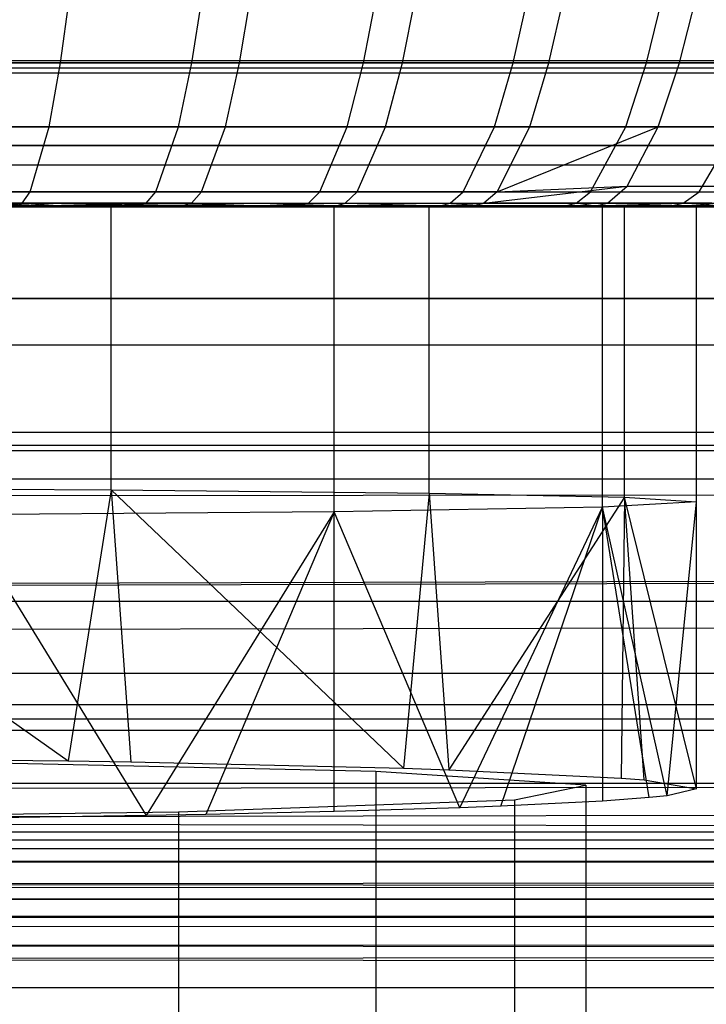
# Model space of a CAD drawing. Extents: x 0.1 to 26.5, y -19.1 to 0.
# Tile 259 of 304: x 13.486 to 13.666, y -4.819 to -4.561. Entities that reach past the tile are written whole.
import ezdxf

# ---------------------------------------------------------------- set-up
doc = ezdxf.new("R2010")
doc.units = 0
doc.header["$LTSCALE"] = 2.54
doc.layers.get('0').update_dxf_attribs({"linetype": 'CONTINUOUS'})

# ---------------------------------------------------------------- blocks, each defined once
blk = doc.blocks.new('7777_STL')
at = {"color": 0}
for p, q in [((13.49668, -4.57253, 17.35356), (13.49963, -4.55042, 17.35977)), ((13.49668, -4.57253, 17.35356), (13.49963, -4.55042, 17.35977)), ((13.53103, -4.57253, 16.60135), (13.53455, -4.55042, 16.59544)), ((13.53103, -4.57253, 16.60135), (13.53455, -4.55042, 16.59544)), ((13.54351, -4.57253, 17.32769), (13.54723, -4.55042, 17.33348)), ((13.54351, -4.57253, 17.32769), (13.54723, -4.55042, 17.33348)), ((13.57594, -4.57253, 16.6318), (13.58018, -4.55042, 16.62637)), ((13.57594, -4.57253, 16.6318), (13.58018, -4.55042, 16.62637)), ((13.58613, -4.57253, 17.29674), (13.59053, -4.55042, 17.30203)), ((13.58613, -4.57253, 17.29674), (13.59053, -4.55042, 17.30203)), ((13.61515, -4.57253, 16.66632), (13.62001, -4.55042, 16.66146)), ((13.61515, -4.57253, 16.66632), (13.62001, -4.55042, 16.66146)), ((13.62447, -4.57253, 17.26073), (13.62949, -4.55042, 17.26544)), ((13.62447, -4.57253, 17.26073), (13.62949, -4.55042, 17.26544)), ((13.65002, -4.57253, 16.70597), (13.65544, -4.55042, 16.70174)), ((13.65002, -4.57253, 16.70597), (13.65544, -4.55042, 16.70174)), ((13.65868, -4.57253, 17.2191), (13.66425, -4.55042, 17.22314)), ((13.65868, -4.57253, 17.2191), (13.66425, -4.55042, 17.22314)), ((13.49668, -4.57253, 17.35356), (13.4464, -4.57253, 17.37373)), ((13.49668, -4.57253, 17.35356), (13.4464, -4.57253, 17.37373)), ((13.48258, -4.57253, 16.57673), (13.53103, -4.57253, 16.60135)), ((13.48258, -4.57253, 16.57673), (13.53103, -4.57253, 16.60135)), ((13.49371, -4.58933, 17.34735), (13.49668, -4.57253, 17.35356)), ((13.49371, -4.58933, 17.34735), (13.49668, -4.57253, 17.35356)), ((13.54351, -4.57253, 17.32769), (13.49668, -4.57253, 17.35356)), ((13.54351, -4.57253, 17.32769), (13.49668, -4.57253, 17.35356)), ((13.52752, -4.58933, 16.60728), (13.53103, -4.57253, 16.60135)), ((13.52752, -4.58933, 16.60728), (13.53103, -4.57253, 16.60135)), ((13.53103, -4.57253, 16.60135), (13.57594, -4.57253, 16.6318)), ((13.53103, -4.57253, 16.60135), (13.57594, -4.57253, 16.6318)), ((13.5398, -4.58933, 17.32189), (13.54351, -4.57253, 17.32769)), ((13.5398, -4.58933, 17.32189), (13.54351, -4.57253, 17.32769)), ((13.58613, -4.57253, 17.29674), (13.54351, -4.57253, 17.32769)), ((13.58613, -4.57253, 17.29674), (13.54351, -4.57253, 17.32769)), ((13.5717, -4.58933, 16.63723), (13.57594, -4.57253, 16.6318)), ((13.5717, -4.58933, 16.63723), (13.57594, -4.57253, 16.6318)), ((13.57594, -4.57253, 16.6318), (13.61515, -4.57253, 16.66632)), ((13.57594, -4.57253, 16.6318), (13.61515, -4.57253, 16.66632)), ((13.58172, -4.58933, 17.29144), (13.58613, -4.57253, 17.29674)), ((13.58172, -4.58933, 17.29144), (13.58613, -4.57253, 17.29674)), ((13.62447, -4.57253, 17.26073), (13.58613, -4.57253, 17.29674)), ((13.62447, -4.57253, 17.26073), (13.58613, -4.57253, 17.29674)), ((13.61027, -4.58933, 16.6712), (13.61515, -4.57253, 16.66632)), ((13.61027, -4.58933, 16.6712), (13.61515, -4.57253, 16.66632)), ((13.61515, -4.57253, 16.66632), (13.65002, -4.57253, 16.70597)), ((13.61515, -4.57253, 16.66632), (13.65002, -4.57253, 16.70597)), ((13.61944, -4.58933, 17.25601), (13.62447, -4.57253, 17.26073)), ((13.61944, -4.58933, 17.25601), (13.62447, -4.57253, 17.26073)), ((13.65868, -4.57253, 17.2191), (13.62447, -4.57253, 17.26073)), ((13.65868, -4.57253, 17.2191), (13.62447, -4.57253, 17.26073)), ((13.64458, -4.58933, 16.7102), (13.65002, -4.57253, 16.70597)), ((13.64458, -4.58933, 16.7102), (13.65002, -4.57253, 16.70597)), ((13.65002, -4.57253, 16.70597), (13.67966, -4.57253, 16.74966)), ((13.65002, -4.57253, 16.70597), (13.67966, -4.57253, 16.74966)), ((13.65311, -4.58933, 17.21505), (13.65868, -4.57253, 17.2191)), ((13.65311, -4.58933, 17.21505), (13.65868, -4.57253, 17.2191)), ((13.68757, -4.57253, 17.17307), (13.65868, -4.57253, 17.2191)), ((13.68757, -4.57253, 17.17307), (13.65868, -4.57253, 17.2191)), ((0.51313, -4.57515, 24.82353), (26.11313, -4.57515, 24.82353)), ((0.51313, -4.57515, 24.82353), (26.11313, -4.57515, 24.82353)), ((0.51313, -4.57515, 24.54303), (26.11313, -4.57515, 24.54303)), ((0.51313, -4.57515, 24.54303), (26.11313, -4.57515, 24.54303)), ((0.51313, -4.57515, 42.52353), (26.11313, -4.57515, 42.52353)), ((0.51313, -4.57515, 42.52353), (26.11313, -4.57515, 42.52353)), ((0.51313, -4.57515, 42.24303), (26.11313, -4.57515, 42.24303)), ((0.51313, -4.57515, 42.24303), (26.11313, -4.57515, 42.24303)), ((13.44425, -4.58933, 17.36719), (13.49371, -4.58933, 17.34735)), ((13.44425, -4.58933, 17.36719), (13.49371, -4.58933, 17.34735)), ((13.52752, -4.58933, 16.60728), (13.47985, -4.58933, 16.58305)), ((13.52752, -4.58933, 16.60728), (13.47985, -4.58933, 16.58305)), ((13.48871, -4.60631, 17.33685), (13.49371, -4.58933, 17.34735)), ((13.48871, -4.60631, 17.33685), (13.49371, -4.58933, 17.34735)), ((13.49371, -4.58933, 17.34735), (13.5398, -4.58933, 17.32189)), ((13.49371, -4.58933, 17.34735), (13.5398, -4.58933, 17.32189)), ((13.52158, -4.60631, 16.61728), (13.52752, -4.58933, 16.60728)), ((13.52158, -4.60631, 16.61728), (13.52752, -4.58933, 16.60728)), ((13.5717, -4.58933, 16.63723), (13.52752, -4.58933, 16.60728)), ((13.5717, -4.58933, 16.63723), (13.52752, -4.58933, 16.60728)), ((13.53352, -4.60631, 17.3121), (13.5398, -4.58933, 17.32189)), ((13.53352, -4.60631, 17.3121), (13.5398, -4.58933, 17.32189)), ((13.5398, -4.58933, 17.32189), (13.58172, -4.58933, 17.29144)), ((13.5398, -4.58933, 17.32189), (13.58172, -4.58933, 17.29144)), ((13.56454, -4.60631, 16.6464), (13.5717, -4.58933, 16.63723)), ((13.56454, -4.60631, 16.6464), (13.5717, -4.58933, 16.63723)), ((13.61027, -4.58933, 16.6712), (13.5717, -4.58933, 16.63723)), ((13.61027, -4.58933, 16.6712), (13.5717, -4.58933, 16.63723)), ((13.57428, -4.60631, 17.28249), (13.58172, -4.58933, 17.29144)), ((13.57428, -4.60631, 17.28249), (13.58172, -4.58933, 17.29144)), ((13.58172, -4.58933, 17.29144), (13.61944, -4.58933, 17.25601)), ((13.58172, -4.58933, 17.29144), (13.61944, -4.58933, 17.25601)), ((13.60204, -4.60631, 16.67943), (13.61027, -4.58933, 16.6712)), ((13.60204, -4.60631, 16.67943), (13.61027, -4.58933, 16.6712)), ((13.64458, -4.58933, 16.7102), (13.61027, -4.58933, 16.6712)), ((13.64458, -4.58933, 16.7102), (13.61027, -4.58933, 16.6712)), ((13.61096, -4.60631, 17.24804), (13.61944, -4.58933, 17.25601)), ((13.61096, -4.60631, 17.24804), (13.61944, -4.58933, 17.25601)), ((13.61096, -4.60631, 17.24804), (13.65311, -4.58933, 17.21505)), ((13.61096, -4.60631, 17.24804), (13.65311, -4.58933, 17.21505)), ((13.61944, -4.58933, 17.25601), (13.65311, -4.58933, 17.21505)), ((13.61944, -4.58933, 17.25601), (13.65311, -4.58933, 17.21505)), ((13.6354, -4.60631, 16.71735), (13.64458, -4.58933, 16.7102)), ((13.6354, -4.60631, 16.71735), (13.64458, -4.58933, 16.7102)), ((13.67374, -4.58933, 16.75319), (13.64458, -4.58933, 16.7102)), ((13.67374, -4.58933, 16.75319), (13.64458, -4.58933, 16.7102)), ((13.64498, -4.6048, 17.20915), (13.65311, -4.58933, 17.21505)), ((13.64498, -4.6048, 17.20915), (13.65311, -4.58933, 17.21505)), ((13.65311, -4.58933, 17.21505), (13.68153, -4.58933, 17.16977)), ((13.65311, -4.58933, 17.21505), (13.68153, -4.58933, 17.16977)), ((13.66376, -4.60631, 16.75915), (13.67374, -4.58933, 16.75319)), ((13.66376, -4.60631, 16.75915), (13.67374, -4.58933, 16.75319)), ((13.60743, -4.6093, 17.24472), (13.64498, -4.6048, 17.20915)), ((13.60743, -4.6093, 17.24472), (13.64498, -4.6048, 17.20915)), ((13.61096, -4.60631, 17.24804), (13.64498, -4.6048, 17.20915)), ((13.61096, -4.60631, 17.24804), (13.64498, -4.6048, 17.20915)), ((13.63977, -4.6093, 17.20537), (13.64498, -4.6048, 17.20915)), ((13.63977, -4.6093, 17.20537), (13.64498, -4.6048, 17.20915)), ((13.64498, -4.6048, 17.20915), (13.67272, -4.6048, 17.16496)), ((13.64498, -4.6048, 17.20915), (13.67272, -4.6048, 17.16496)), ((13.48871, -4.60631, 17.33685), (13.44062, -4.60631, 17.35614)), ((13.48871, -4.60631, 17.33685), (13.44062, -4.60631, 17.35614)), ((13.47523, -4.60631, 16.59372), (13.52158, -4.60631, 16.61728)), ((13.47523, -4.60631, 16.59372), (13.52158, -4.60631, 16.61728)), ((13.48663, -4.6093, 17.33248), (13.48871, -4.60631, 17.33685)), ((13.48663, -4.6093, 17.33248), (13.48871, -4.60631, 17.33685)), ((13.53352, -4.60631, 17.3121), (13.48871, -4.60631, 17.33685)), ((13.53352, -4.60631, 17.3121), (13.48871, -4.60631, 17.33685)), ((13.51911, -4.6093, 16.62144), (13.52158, -4.60631, 16.61728)), ((13.51911, -4.6093, 16.62144), (13.52158, -4.60631, 16.61728)), ((13.52158, -4.60631, 16.61728), (13.56454, -4.60631, 16.6464)), ((13.52158, -4.60631, 16.61728), (13.56454, -4.60631, 16.6464)), ((13.5309, -4.6093, 17.30802), (13.53352, -4.60631, 17.3121)), ((13.5309, -4.6093, 17.30802), (13.53352, -4.60631, 17.3121)), ((13.57428, -4.60631, 17.28249), (13.53352, -4.60631, 17.3121)), ((13.57428, -4.60631, 17.28249), (13.53352, -4.60631, 17.3121)), ((13.56156, -4.6093, 16.65022), (13.56454, -4.60631, 16.6464)), ((13.56156, -4.6093, 16.65022), (13.56454, -4.60631, 16.6464)), ((13.56454, -4.60631, 16.6464), (13.60204, -4.60631, 16.67943)), ((13.56454, -4.60631, 16.6464), (13.60204, -4.60631, 16.67943)), ((13.57118, -4.6093, 17.27876), (13.57428, -4.60631, 17.28249)), ((13.57118, -4.6093, 17.27876), (13.57428, -4.60631, 17.28249)), ((13.61096, -4.60631, 17.24804), (13.57428, -4.60631, 17.28249)), ((13.61096, -4.60631, 17.24804), (13.57428, -4.60631, 17.28249)), ((13.59861, -4.6093, 16.68286), (13.60204, -4.60631, 16.67943)), ((13.59861, -4.6093, 16.68286), (13.60204, -4.60631, 16.67943)), ((13.60204, -4.60631, 16.67943), (13.6354, -4.60631, 16.71735)), ((13.60204, -4.60631, 16.67943), (13.6354, -4.60631, 16.71735)), ((13.61096, -4.60631, 17.24804), (13.60743, -4.6093, 17.24472)), ((13.61096, -4.60631, 17.24804), (13.60743, -4.6093, 17.24472)), ((13.63157, -4.6093, 16.72033), (13.6354, -4.60631, 16.71735)), ((13.63157, -4.6093, 16.72033), (13.6354, -4.60631, 16.71735)), ((13.6354, -4.60631, 16.71735), (13.66376, -4.60631, 16.75915)), ((13.6354, -4.60631, 16.71735), (13.66376, -4.60631, 16.75915)), ((13.65959, -4.6093, 16.76163), (13.66376, -4.60631, 16.75915)), ((13.65959, -4.6093, 16.76163), (13.66376, -4.60631, 16.75915)), ((13.66376, -4.60631, 16.75915), (13.68716, -4.60631, 16.80489)), ((13.66376, -4.60631, 16.75915), (13.68716, -4.60631, 16.80489)), ((0.51313, -4.61026, 24.83219), (26.11313, -4.61026, 24.83219)), ((0.51313, -4.61026, 24.83219), (26.11313, -4.61026, 24.83219)), ((0.51313, -4.61026, 24.53437), (26.11313, -4.61026, 24.53437)), ((0.51313, -4.61026, 24.53437), (26.11313, -4.61026, 24.53437)), ((0.51313, -4.61026, 42.53219), (26.11313, -4.61026, 42.53219)), ((0.51313, -4.61026, 42.53219), (26.11313, -4.61026, 42.53219)), ((0.51313, -4.61026, 42.23438), (26.11313, -4.61026, 42.23438)), ((0.51313, -4.61026, 42.23438), (26.11313, -4.61026, 42.23438)), ((13.50995, -4.61, 16.67893), (13.39744, -4.61, 16.62865)), ((13.50995, -4.61, 16.67893), (13.39744, -4.61, 16.62865)), ((13.43745, -4.61, 17.34815), (13.48663, -4.6093, 17.33248)), ((13.43745, -4.61, 17.34815), (13.48663, -4.6093, 17.33248)), ((13.48663, -4.6093, 17.33248), (13.43911, -4.6093, 17.35154)), ((13.48663, -4.6093, 17.33248), (13.43911, -4.6093, 17.35154)), ((13.47077, -4.61, 17.28083), (13.56823, -4.61, 17.20797)), ((13.47077, -4.61, 17.28083), (13.56823, -4.61, 17.20797)), ((13.47182, -4.61, 16.6016), (13.49378, -4.61, 16.61187)), ((13.49378, -4.61, 16.61187), (13.47331, -4.6093, 16.59817)), ((13.47331, -4.6093, 16.59817), (13.51911, -4.6093, 16.62144)), ((13.47331, -4.6093, 16.59817), (13.51911, -4.6093, 16.62144)), ((13.48502, -4.61, 17.3291), (13.48663, -4.6093, 17.33248)), ((13.49583, -4.61, 17.32377), (13.48502, -4.61, 17.3291)), ((13.49583, -4.61, 17.32377), (13.48663, -4.6093, 17.33248)), ((13.5309, -4.6093, 17.30802), (13.48663, -4.6093, 17.33248)), ((13.5309, -4.6093, 17.30802), (13.48663, -4.6093, 17.33248)), ((13.51911, -4.6093, 16.62144), (13.49378, -4.61, 16.61187)), ((13.49378, -4.61, 16.61187), (13.5172, -4.61, 16.62466)), ((13.49583, -4.61, 17.32377), (13.5309, -4.6093, 17.30802)), ((13.49583, -4.61, 17.32377), (13.5309, -4.6093, 17.30802)), ((13.52889, -4.61, 17.30487), (13.49583, -4.61, 17.32377)), ((13.52889, -4.61, 17.30487), (13.49583, -4.61, 17.32377)), ((13.59313, -4.61, 16.75834), (13.50995, -4.61, 16.67893)), ((13.50995, -4.68438, 16.67852), (13.50995, -4.61, 16.67893)), ((13.59313, -4.61, 16.75834), (13.50995, -4.61, 16.67893)), ((13.50995, -4.68438, 16.67852), (13.50995, -4.61, 16.67893)), ((13.5172, -4.61, 16.62466), (13.51911, -4.6093, 16.62144)), ((13.5172, -4.61, 16.62466), (13.5483, -4.61, 16.64497)), ((13.5172, -4.61, 16.62466), (13.5483, -4.61, 16.64497)), ((13.5483, -4.61, 16.64497), (13.51911, -4.6093, 16.62144)), ((13.51911, -4.6093, 16.62144), (13.56156, -4.6093, 16.65022)), ((13.5483, -4.61, 16.64497), (13.51911, -4.6093, 16.62144)), ((13.51911, -4.6093, 16.62144), (13.56156, -4.6093, 16.65022)), ((13.5309, -4.6093, 17.30802), (13.52889, -4.61, 17.30487)), ((13.54874, -4.61, 17.29139), (13.52889, -4.61, 17.30487)), ((13.5309, -4.6093, 17.30802), (13.57118, -4.6093, 17.27876)), ((13.5309, -4.6093, 17.30802), (13.57118, -4.6093, 17.27876)), ((13.5309, -4.6093, 17.30802), (13.54874, -4.61, 17.29139)), ((13.5483, -4.61, 16.64497), (13.56156, -4.6093, 16.65022)), ((13.5483, -4.61, 16.64497), (13.55925, -4.61, 16.65316)), ((13.57118, -4.6093, 17.27876), (13.54874, -4.61, 17.29139)), ((13.56879, -4.61, 17.27589), (13.54874, -4.61, 17.29139)), ((13.55925, -4.61, 16.65316), (13.56156, -4.6093, 16.65022)), ((13.55925, -4.61, 16.65316), (13.59597, -4.61, 16.6855)), ((13.55925, -4.61, 16.65316), (13.59597, -4.61, 16.6855)), ((13.56156, -4.6093, 16.65022), (13.59861, -4.6093, 16.68286)), ((13.56156, -4.6093, 16.65022), (13.59861, -4.6093, 16.68286)), ((13.56823, -4.61, 17.20797), (13.63848, -4.61, 17.09736)), ((13.56823, -4.69012, 17.20754), (13.56823, -4.61, 17.20797)), ((13.56823, -4.61, 17.20797), (13.63848, -4.61, 17.09736)), ((13.56823, -4.69012, 17.20754), (13.56823, -4.61, 17.20797)), ((13.56879, -4.61, 17.27589), (13.57118, -4.6093, 17.27876)), ((13.59597, -4.61, 17.25119), (13.56879, -4.61, 17.27589)), ((13.59597, -4.61, 17.25119), (13.56879, -4.61, 17.27589)), ((13.57118, -4.6093, 17.27876), (13.60743, -4.6093, 17.24472)), ((13.57118, -4.6093, 17.27876), (13.60743, -4.6093, 17.24472)), ((13.57118, -4.6093, 17.27876), (13.59597, -4.61, 17.25119)), ((13.57118, -4.6093, 17.27876), (13.59597, -4.61, 17.25119)), ((13.64423, -4.61, 16.85489), (13.59313, -4.61, 16.75834)), ((13.59313, -4.68524, 16.75793), (13.59313, -4.61, 16.75834)), ((13.64423, -4.61, 16.85489), (13.59313, -4.61, 16.75834)), ((13.59313, -4.68524, 16.75793), (13.59313, -4.61, 16.75834)), ((13.59597, -4.61, 16.6855), (13.59861, -4.6093, 16.68286)), ((13.59597, -4.61, 16.6855), (13.59861, -4.6093, 16.68286)), ((13.59597, -4.61, 17.25119), (13.60743, -4.6093, 17.24472)), ((13.59597, -4.61, 16.6855), (13.62863, -4.61, 16.72263)), ((13.6047, -4.61, 17.24216), (13.59597, -4.61, 17.25119)), ((13.59597, -4.61, 16.6855), (13.62863, -4.61, 16.72263)), ((13.59861, -4.6093, 16.68286), (13.63157, -4.6093, 16.72033)), ((13.59861, -4.6093, 16.68286), (13.63157, -4.6093, 16.72033)), ((13.6047, -4.61, 17.24216), (13.60743, -4.6093, 17.24472)), ((13.63663, -4.61, 17.20334), (13.6047, -4.61, 17.24216)), ((13.63663, -4.61, 17.20334), (13.6047, -4.61, 17.24216)), ((13.63977, -4.6093, 17.20537), (13.60743, -4.6093, 17.24472)), ((13.63977, -4.6093, 17.20537), (13.60743, -4.6093, 17.24472)), ((13.62863, -4.61, 16.72263), (13.63157, -4.6093, 16.72033)), ((13.62863, -4.61, 16.72263), (13.63618, -4.61, 16.73273)), ((13.63618, -4.61, 16.73273), (13.63157, -4.6093, 16.72033)), ((13.63157, -4.6093, 16.72033), (13.65959, -4.6093, 16.76163)), ((13.63157, -4.6093, 16.72033), (13.65959, -4.6093, 16.76163)), ((13.63618, -4.61, 16.73273), (13.65959, -4.6093, 16.76163)), ((13.63618, -4.61, 16.73273), (13.65959, -4.6093, 16.76163)), ((13.63618, -4.61, 16.73273), (13.65639, -4.61, 16.76355)), ((13.63618, -4.61, 16.73273), (13.65639, -4.61, 16.76355)), ((13.63663, -4.61, 17.20334), (13.63977, -4.6093, 17.20537)), ((13.63663, -4.61, 17.20334), (13.63977, -4.6093, 17.20537)), ((13.6638, -4.61, 17.16008), (13.63663, -4.61, 17.20334)), ((13.6638, -4.61, 17.16008), (13.63663, -4.61, 17.20334)), ((13.63848, -4.61, 17.09736), (13.66313, -4.61, 16.96834)), ((13.63848, -4.61, 17.09736), (13.66313, -4.61, 16.96834)), ((13.63848, -4.68892, 17.09693), (13.63848, -4.61, 17.09736)), ((13.63848, -4.68892, 17.09693), (13.63848, -4.61, 17.09736)), ((13.66708, -4.6093, 17.16187), (13.63977, -4.6093, 17.20537)), ((13.66708, -4.6093, 17.16187), (13.63977, -4.6093, 17.20537)), ((13.66313, -4.61, 16.96834), (13.64423, -4.61, 16.85489)), ((13.64423, -4.68629, 16.85448), (13.64423, -4.61, 16.85489)), ((13.66313, -4.61, 16.96834), (13.64423, -4.61, 16.85489)), ((13.64423, -4.68629, 16.85448), (13.64423, -4.61, 16.85489)), ((13.65639, -4.61, 16.76355), (13.65959, -4.6093, 16.76163)), ((13.65639, -4.61, 16.76355), (13.66856, -4.61, 16.78563)), ((13.66856, -4.61, 16.78563), (13.65959, -4.6093, 16.76163)), ((13.65959, -4.6093, 16.76163), (13.68272, -4.6093, 16.80683)), ((13.65959, -4.6093, 16.76163), (13.68272, -4.6093, 16.80683)), ((13.66313, -4.68752, 16.96792), (13.66313, -4.61, 16.96834)), ((13.66313, -4.68752, 16.96792), (13.66313, -4.61, 16.96834)), ((13.6638, -4.61, 17.16008), (13.66708, -4.6093, 17.16187)), ((13.6697, -4.61, 17.1488), (13.6638, -4.61, 17.16008)), ((0.51313, -4.64642, 24.83219), (26.11313, -4.64642, 24.83219)), ((0.51313, -4.64642, 24.83219), (26.11313, -4.64642, 24.83219)), ((0.51313, -4.64642, 24.53437), (26.11313, -4.64642, 24.53437)), ((0.51313, -4.64642, 24.53437), (26.11313, -4.64642, 24.53437)), ((0.51313, -4.64642, 42.53219), (26.11313, -4.64642, 42.53219)), ((0.51313, -4.64642, 42.53219), (26.11313, -4.64642, 42.53219)), ((0.51313, -4.64642, 42.23438), (26.11313, -4.64642, 42.23438)), ((0.51313, -4.64642, 42.23438), (26.11313, -4.64642, 42.23438)), ((0.51313, -4.68153, 24.82353), (26.11313, -4.68153, 24.82353)), ((0.51313, -4.68153, 24.82353), (26.11313, -4.68153, 24.82353)), ((0.51313, -4.68153, 24.54303), (26.11313, -4.68153, 24.54303)), ((0.51313, -4.68153, 24.54303), (26.11313, -4.68153, 24.54303)), ((0.51313, -4.68153, 42.52353), (26.11313, -4.68153, 42.52353)), ((0.51313, -4.68153, 42.52353), (26.11313, -4.68153, 42.52353)), ((0.51313, -4.68153, 42.24303), (26.11313, -4.68153, 42.24303)), ((0.51313, -4.68153, 42.24303), (26.11313, -4.68153, 42.24303)), ((13.39744, -4.68384, 16.62825), (13.49865, -4.75538, 16.67002)), ((13.39744, -4.68384, 16.62825), (13.49865, -4.75538, 16.67002)), ((13.39744, -4.68384, 16.62825), (13.50995, -4.68438, 16.67852)), ((13.39744, -4.68384, 16.62825), (13.50995, -4.68438, 16.67852)), ((13.50995, -4.68438, 16.67852), (13.49865, -4.75538, 16.67002)), ((13.50995, -4.68438, 16.67852), (13.49865, -4.75538, 16.67002)), ((13.50995, -4.68438, 16.67852), (13.51506, -4.75565, 16.68093)), ((13.50995, -4.68438, 16.67852), (13.51506, -4.75565, 16.68093)), ((13.50995, -4.68438, 16.67852), (13.58643, -4.75731, 16.74814)), ((13.50995, -4.68438, 16.67852), (13.58643, -4.75731, 16.74814)), ((13.50995, -4.68438, 16.67852), (13.59313, -4.68524, 16.75793)), ((13.50995, -4.68438, 16.67852), (13.59313, -4.68524, 16.75793)), ((13.59313, -4.68524, 16.75793), (13.58643, -4.75731, 16.74814)), ((13.59313, -4.68524, 16.75793), (13.58643, -4.75731, 16.74814)), ((13.59313, -4.68524, 16.75793), (13.5983, -4.7577, 16.76386)), ((13.59313, -4.68524, 16.75793), (13.5983, -4.7577, 16.76386)), ((13.59313, -4.68524, 16.75793), (13.64423, -4.68629, 16.85448)), ((13.59313, -4.68524, 16.75793), (13.64423, -4.68629, 16.85448)), ((13.64423, -4.68629, 16.85448), (13.5983, -4.7577, 16.76386)), ((13.64423, -4.68629, 16.85448), (13.5983, -4.7577, 16.76386)), ((13.66313, -4.68752, 16.96792), (13.63848, -4.68892, 17.09693)), ((13.66313, -4.68752, 16.96792), (13.63848, -4.68892, 17.09693)), ((13.64423, -4.68629, 16.85448), (13.6434, -4.75985, 16.85089)), ((13.64423, -4.68629, 16.85448), (13.6434, -4.75985, 16.85089)), ((13.66313, -4.76271, 16.96671), (13.64423, -4.68629, 16.85448)), ((13.64423, -4.68629, 16.85448), (13.66313, -4.68752, 16.96792)), ((13.66313, -4.76271, 16.96671), (13.64423, -4.68629, 16.85448)), ((13.64939, -4.76031, 16.86966), (13.64423, -4.68629, 16.85448)), ((13.64939, -4.76031, 16.86966), (13.64423, -4.68629, 16.85448)), ((13.64423, -4.68629, 16.85448), (13.66313, -4.68752, 16.96792)), ((13.6554, -4.76452, 17.03983), (13.66313, -4.68752, 16.96792)), ((13.6554, -4.76452, 17.03983), (13.66313, -4.68752, 16.96792)), ((13.66313, -4.76271, 16.96671), (13.66313, -4.68752, 16.96792)), ((13.66313, -4.76271, 16.96671), (13.66313, -4.68752, 16.96792)), ((13.56823, -4.69012, 17.20754), (13.47077, -4.69091, 17.28039)), ((13.56823, -4.69012, 17.20754), (13.47077, -4.69091, 17.28039)), ((13.47077, -4.69091, 17.28039), (13.5191, -4.7697, 17.2496)), ((13.47077, -4.69091, 17.28039), (13.5191, -4.7697, 17.2496)), ((13.56823, -4.69012, 17.20754), (13.5191, -4.7697, 17.2496)), ((13.56823, -4.69012, 17.20754), (13.5191, -4.7697, 17.2496)), ((13.56823, -4.69012, 17.20754), (13.5347, -4.76941, 17.23756)), ((13.56823, -4.69012, 17.20754), (13.5347, -4.76941, 17.23756)), ((13.63848, -4.68892, 17.09693), (13.56823, -4.69012, 17.20754)), ((13.63848, -4.68892, 17.09693), (13.56823, -4.69012, 17.20754)), ((13.56823, -4.76863, 17.20627), (13.56823, -4.69012, 17.20754)), ((13.56823, -4.76863, 17.20627), (13.56823, -4.69012, 17.20754)), ((13.60116, -4.76763, 17.16549), (13.56823, -4.69012, 17.20754)), ((13.60116, -4.76763, 17.16549), (13.56823, -4.69012, 17.20754)), ((13.60116, -4.76763, 17.16549), (13.63848, -4.68892, 17.09693)), ((13.60116, -4.76763, 17.16549), (13.63848, -4.68892, 17.09693)), ((13.61189, -4.76722, 17.14897), (13.63848, -4.68892, 17.09693)), ((13.61189, -4.76722, 17.14897), (13.63848, -4.68892, 17.09693)), ((13.65074, -4.76499, 17.05898), (13.63848, -4.68892, 17.09693)), ((13.63848, -4.68892, 17.09693), (13.63848, -4.7659, 17.09569)), ((13.65074, -4.76499, 17.05898), (13.63848, -4.68892, 17.09693)), ((13.6554, -4.76452, 17.03983), (13.63848, -4.68892, 17.09693)), ((13.6554, -4.76452, 17.03983), (13.63848, -4.68892, 17.09693)), ((13.63848, -4.68892, 17.09693), (13.63848, -4.7659, 17.09569)), ((0.51313, -4.71355, 24.80673), (26.11313, -4.71355, 24.80673)), ((0.51313, -4.71355, 24.80673), (26.11313, -4.71355, 24.80673)), ((0.51313, -4.71355, 24.55983), (26.11313, -4.71355, 24.55983)), ((0.51313, -4.71355, 24.55983), (26.11313, -4.71355, 24.55983)), ((0.51313, -4.71355, 42.50673), (26.11313, -4.71355, 42.50673)), ((0.51313, -4.71355, 42.50673), (26.11313, -4.71355, 42.50673)), ((0.51313, -4.71355, 42.25983), (26.11313, -4.71355, 42.25983)), ((0.51313, -4.71355, 42.25983), (26.11313, -4.71355, 42.25983)), ((0.51313, -4.74062, 24.78275), (26.11313, -4.74062, 24.78275)), ((0.51313, -4.74062, 24.78275), (26.11313, -4.74062, 24.78275)), ((0.51313, -4.74062, 24.58381), (26.11313, -4.74062, 24.58381)), ((0.51313, -4.74062, 24.58381), (26.11313, -4.74062, 24.58381)), ((0.51313, -4.74062, 42.48275), (26.11313, -4.74062, 42.48275)), ((0.51313, -4.74062, 42.48275), (26.11313, -4.74062, 42.48275)), ((0.51313, -4.74062, 42.28381), (26.11313, -4.74062, 42.28381)), ((0.51313, -4.74062, 42.28381), (26.11313, -4.74062, 42.28381)), ((13.40906, -4.75439, 16.63022), (13.49865, -4.75538, 16.67002)), ((13.40906, -4.75439, 16.63022), (13.49865, -4.75538, 16.67002)), ((13.57922, -4.75817, 16.783), (13.46339, -4.75563, 16.68041)), ((13.57922, -4.75817, 16.783), (13.46339, -4.75563, 16.68041)), ((13.49865, -4.75538, 16.67002), (13.51506, -4.75565, 16.68093)), ((13.49865, -4.75538, 16.67002), (13.51506, -4.75565, 16.68093)), ((13.51506, -4.75565, 16.68093), (13.58643, -4.75731, 16.74814)), ((13.51506, -4.75565, 16.68093), (13.58643, -4.75731, 16.74814)), ((13.6341, -4.76175, 16.92766), (13.57922, -4.75817, 16.783)), ((13.57922, -4.75817, 16.783), (13.57922, -4.85296, 16.78066)), ((13.6341, -4.76175, 16.92766), (13.57922, -4.75817, 16.783)), ((13.57922, -4.75817, 16.783), (13.57922, -4.85296, 16.78066)), ((13.58643, -4.75731, 16.74814), (13.5983, -4.7577, 16.76386)), ((13.58643, -4.75731, 16.74814), (13.5983, -4.7577, 16.76386)), ((13.5983, -4.7577, 16.76386), (13.6434, -4.75985, 16.85089)), ((13.5983, -4.7577, 16.76386), (13.6434, -4.75985, 16.85089)), ((13.6434, -4.75985, 16.85089), (13.64939, -4.76031, 16.86966)), ((13.6434, -4.75985, 16.85089), (13.64939, -4.76031, 16.86966)), ((13.64939, -4.76031, 16.86966), (13.66313, -4.76271, 16.96671)), ((13.64939, -4.76031, 16.86966), (13.66313, -4.76271, 16.96671)), ((0.51313, -4.76116, 24.75299), (26.11313, -4.76116, 24.75299)), ((0.51313, -4.76116, 24.75299), (26.11313, -4.76116, 24.75299)), ((0.51313, -4.76116, 24.61357), (26.11313, -4.76116, 24.61357)), ((0.51313, -4.76116, 24.61357), (26.11313, -4.76116, 24.61357)), ((0.51313, -4.76116, 42.45299), (26.11313, -4.76116, 42.45299)), ((0.51313, -4.76116, 42.45299), (26.11313, -4.76116, 42.45299)), ((0.51313, -4.76116, 42.31357), (26.11313, -4.76116, 42.31357)), ((0.51313, -4.76116, 42.31357), (26.11313, -4.76116, 42.31357)), ((13.61545, -4.76554, 17.08124), (13.6341, -4.76175, 16.92766)), ((13.61545, -4.76554, 17.08124), (13.6341, -4.76175, 16.92766)), ((13.6341, -4.76175, 16.92766), (13.6341, -4.85654, 16.92532)), ((13.6341, -4.76175, 16.92766), (13.6341, -4.85654, 16.92532)), ((13.66313, -4.76271, 16.96671), (13.6554, -4.76452, 17.03983)), ((13.66313, -4.76271, 16.96671), (13.6554, -4.76452, 17.03983)), ((13.52754, -4.76869, 17.20856), (13.61545, -4.76554, 17.08124)), ((13.52754, -4.76869, 17.20856), (13.61545, -4.76554, 17.08124)), ((13.63848, -4.7659, 17.09569), (13.61189, -4.76722, 17.14897)), ((13.63848, -4.7659, 17.09569), (13.61189, -4.76722, 17.14897)), ((13.61545, -4.76554, 17.08124), (13.61545, -4.86034, 17.0789)), ((13.61545, -4.76554, 17.08124), (13.61545, -4.86034, 17.0789)), ((13.65074, -4.76499, 17.05898), (13.63848, -4.7659, 17.09569)), ((13.65074, -4.76499, 17.05898), (13.63848, -4.7659, 17.09569)), ((13.6554, -4.76452, 17.03983), (13.65074, -4.76499, 17.05898)), ((13.6554, -4.76452, 17.03983), (13.65074, -4.76499, 17.05898)), ((13.60116, -4.76763, 17.16549), (13.56823, -4.76863, 17.20627)), ((13.60116, -4.76763, 17.16549), (13.56823, -4.76863, 17.20627)), ((13.61189, -4.76722, 17.14897), (13.60116, -4.76763, 17.16549)), ((13.61189, -4.76722, 17.14897), (13.60116, -4.76763, 17.16549)), ((13.39051, -4.77047, 17.28046), (13.52754, -4.76869, 17.20856)), ((13.39051, -4.77047, 17.28046), (13.52754, -4.76869, 17.20856)), ((13.5191, -4.7697, 17.2496), (13.47077, -4.77043, 17.2791)), ((13.5191, -4.7697, 17.2496), (13.47077, -4.77043, 17.2791)), ((13.5347, -4.76941, 17.23756), (13.5191, -4.7697, 17.2496)), ((13.5347, -4.76941, 17.23756), (13.5191, -4.7697, 17.2496)), ((13.52754, -4.76869, 17.20856), (13.52754, -4.86348, 17.20622)), ((13.52754, -4.76869, 17.20856), (13.52754, -4.86348, 17.20622)), ((13.56823, -4.76863, 17.20627), (13.5347, -4.76941, 17.23756)), ((13.56823, -4.76863, 17.20627), (13.5347, -4.76941, 17.23756)), ((0.51313, -4.77398, 24.71918), (26.11313, -4.77398, 24.71918)), ((0.51313, -4.77398, 24.71918), (26.11313, -4.77398, 24.71918)), ((0.51313, -4.77398, 24.64738), (26.11313, -4.77398, 24.64738)), ((0.51313, -4.77398, 24.64738), (26.11313, -4.77398, 24.64738)), ((0.51313, -4.77398, 42.41918), (26.11313, -4.77398, 42.41918)), ((0.51313, -4.77398, 42.41918), (26.11313, -4.77398, 42.41918)), ((0.51313, -4.77398, 42.34738), (26.11313, -4.77398, 42.34738)), ((0.51313, -4.77398, 42.34738), (26.11313, -4.77398, 42.34738)), ((0.51313, -4.77834, 24.68328), (26.11313, -4.77834, 24.68328)), ((0.51313, -4.77834, 24.68328), (26.11313, -4.77834, 24.68328)), ((0.51313, -4.77834, 42.38328), (26.11313, -4.77834, 42.38328)), ((0.51313, -4.77834, 42.38328), (26.11313, -4.77834, 42.38328))]:
    blk.add_line(p, q, dxfattribs=at)
blk = doc.blocks.new('GROUP_2')
at = {"color": 0}
for p, q in [((26.22749, 14.5317, 42.36635), (0.13558, 14.5317, 42.36635)), ((26.22749, 14.5317, 42.36635), (0.13558, 14.5317, 42.36635)), ((26.22613, 14.52982, 24.34297), (0.13695, 14.52982, 24.34297)), ((26.22613, 14.52982, 24.34297), (0.13695, 14.52982, 24.34297)), ((26.21144, 14.50951, 24.33709), (0.15163, 14.50951, 24.33709)), ((26.21144, 14.50951, 24.33709), (0.15163, 14.50951, 24.33709)), ((26.21143, 14.50949, 42.37293), (0.15164, 14.50949, 42.37293)), ((26.21143, 14.50949, 42.37293), (0.15164, 14.50949, 42.37293)), ((0.14557, 14.50448, 42.35022), (26.2175, 14.50448, 42.35022)), ((0.14557, 14.50448, 24.35979), (26.2175, 14.50448, 24.35979)), ((0.14557, 14.50448, 42.35022), (26.2175, 14.50448, 42.35022)), ((0.14557, 14.50448, 24.35979), (26.2175, 14.50448, 24.35979)), ((0.18058, 14.46947, 24.33259), (26.18249, 14.46947, 24.33259)), ((0.18058, 14.46947, 24.33259), (26.18249, 14.46947, 24.33259)), ((26.18249, 14.46947, 42.37742), (0.18058, 14.46947, 42.37742)), ((26.18249, 14.46947, 42.37742), (0.18058, 14.46947, 42.37742)), ((0.21559, 14.43446, 24.35979), (26.14748, 14.43446, 24.35979)), ((0.21559, 14.43446, 42.35022), (26.14748, 14.43446, 42.35022)), ((0.21559, 14.43446, 42.35022), (26.14748, 14.43446, 42.35022)), ((0.21559, 14.43446, 24.35979), (26.14748, 14.43446, 24.35979)), ((26.13327, 14.43093, 42.37326), (0.2298, 14.43093, 42.37326)), ((26.13327, 14.43093, 42.37326), (0.2298, 14.43093, 42.37326)), ((0.23148, 14.42962, 24.33705), (26.1316, 14.42962, 24.33705)), ((0.23148, 14.42962, 24.33705), (26.1316, 14.42962, 24.33705)), ((0.26185, 14.40583, 24.34418), (26.1316, 14.42962, 24.33705)), ((0.26185, 14.40583, 24.34418), (26.1316, 14.42962, 24.33705)), ((26.1316, 14.42962, 24.33705), (0.32126, 14.3593, 24.3701)), ((26.1316, 14.42962, 24.33705), (0.32126, 14.3593, 24.3701)), ((26.13327, 14.43093, 42.37326), (0.32419, 14.357, 42.33812)), ((26.13327, 14.43093, 42.37326), (0.32419, 14.357, 42.33812)), ((26.10122, 14.40583, 24.34418), (0.32126, 14.3593, 24.3701)), ((26.10122, 14.40583, 24.34418), (0.32126, 14.3593, 24.3701)), ((0.27868, 14.37138, 42.31984), (26.0844, 14.37138, 42.31984)), ((0.27868, 14.37138, 24.39017), (26.0844, 14.37138, 24.39017)), ((0.27868, 14.37138, 24.39017), (26.0844, 14.37138, 24.39017)), ((0.27868, 14.37138, 42.31984), (26.0844, 14.37138, 42.31984)), ((26.04181, 14.3593, 24.3701), (0.32126, 14.3593, 24.3701)), ((26.04181, 14.3593, 24.3701), (0.32126, 14.3593, 24.3701)), ((26.04181, 14.3593, 24.3701), (0.36829, 14.32247, 24.4083)), ((26.04181, 14.3593, 24.3701), (0.36829, 14.32247, 24.4083)), ((26.04181, 14.3593, 24.3701), (0.38732, 14.30757, 24.4332)), ((26.04181, 14.3593, 24.3701), (0.38732, 14.30757, 24.4332)), ((26.03725, 14.35573, 42.33709), (0.32419, 14.357, 42.33812)), ((26.03725, 14.35573, 42.33709), (0.32419, 14.357, 42.33812)), ((0.32419, 14.357, 42.33812), (25.97547, 14.30734, 42.27635)), ((0.32419, 14.357, 42.33812), (25.97547, 14.30734, 42.27635)), ((17.51412, 14.31214, 24.51318), (0.32233, 14.32772, 24.44491)), ((26.0291, 14.31609, 24.47817), (0.32233, 14.32772, 24.44491)), ((0.32233, 14.32772, 24.44491), (26.04074, 14.32772, 24.44491)), ((26.0291, 14.31609, 24.47817), (0.32233, 14.32772, 24.44491)), ((0.32233, 14.32772, 42.2651), (26.04074, 14.32772, 42.2651)), ((0.32233, 14.32772, 24.44491), (26.04074, 14.32772, 24.44491)), ((17.51412, 14.31214, 24.51318), (0.32233, 14.32772, 24.44491)), ((0.32233, 14.32772, 42.2651), (26.04074, 14.32772, 42.2651)), ((26.04074, 14.32772, 42.2651), (0.33397, 14.31609, 42.23184)), ((26.04074, 14.32772, 42.2651), (0.33397, 14.31609, 42.23184)), ((8.84895, 14.31214, 42.19683), (26.04074, 14.32772, 42.2651)), ((8.84895, 14.31214, 42.19683), (26.04074, 14.32772, 42.2651)), ((25.99478, 14.32247, 24.4083), (0.38732, 14.30757, 24.4332)), ((25.99478, 14.32247, 24.4083), (0.38732, 14.30757, 24.4332)), ((4.51637, 14.31214, 24.51318), (17.51412, 14.31214, 24.51318)), ((4.51637, 14.31214, 24.51318), (17.51412, 14.31214, 24.51318)), ((21.8467, 14.31214, 42.19683), (8.84895, 14.31214, 42.19683)), ((21.8467, 14.31214, 42.19683), (8.84895, 14.31214, 42.19683)), ((25.97575, 14.30757, 24.4332), (0.38732, 14.30757, 24.4332)), ((25.97575, 14.30757, 24.4332), (0.38732, 14.30757, 24.4332)), ((25.95647, 14.29246, 42.23257), (0.3876, 14.30734, 42.27635)), ((25.96943, 14.30261, 42.26587), (0.3876, 14.30734, 42.27635)), ((25.95647, 14.29246, 42.23257), (0.3876, 14.30734, 42.27635)), ((21.8467, 14.28889, 42.19683), (0.3876, 14.30734, 42.27635)), ((25.97547, 14.30734, 42.27635), (0.3876, 14.30734, 42.27635)), ((21.8467, 14.28889, 42.19683), (0.3876, 14.30734, 42.27635)), ((25.96943, 14.30261, 42.26587), (0.3876, 14.30734, 42.27635)), ((25.97547, 14.30734, 42.27635), (0.3876, 14.30734, 42.27635)), ((25.97575, 14.30757, 24.4332), (0.4069, 14.29223, 24.47861)), ((25.97575, 14.30757, 24.4332), (0.4069, 14.29223, 24.47861)), ((25.97575, 14.30757, 24.4332), (4.51637, 14.28889, 24.51318)), ((25.97575, 14.30757, 24.4332), (4.51637, 14.28889, 24.51318)), ((21.8467, 14.28889, 42.19683), (4.51637, 14.28889, 42.19683)), ((21.8467, 14.28889, 24.51318), (4.51637, 14.28889, 24.51318)), ((21.8467, 14.28889, 42.19683), (4.51637, 14.28889, 42.19683)), ((21.8467, 14.28889, 24.51318), (4.51637, 14.28889, 24.51318))]:
    blk.add_line(p, q, dxfattribs=at)
blk.add_blockref('7777_STL', (-0.13159, 19.10373, -0.15965), dxfattribs=at)

msp = doc.modelspace()

# ---------------------------------------------------------------- block references
at = {"color": 0}
msp.add_blockref('GROUP_2', (0.13159, -19.10373, 0.15965), dxfattribs=at)

doc.saveas('drawing.dxf')
